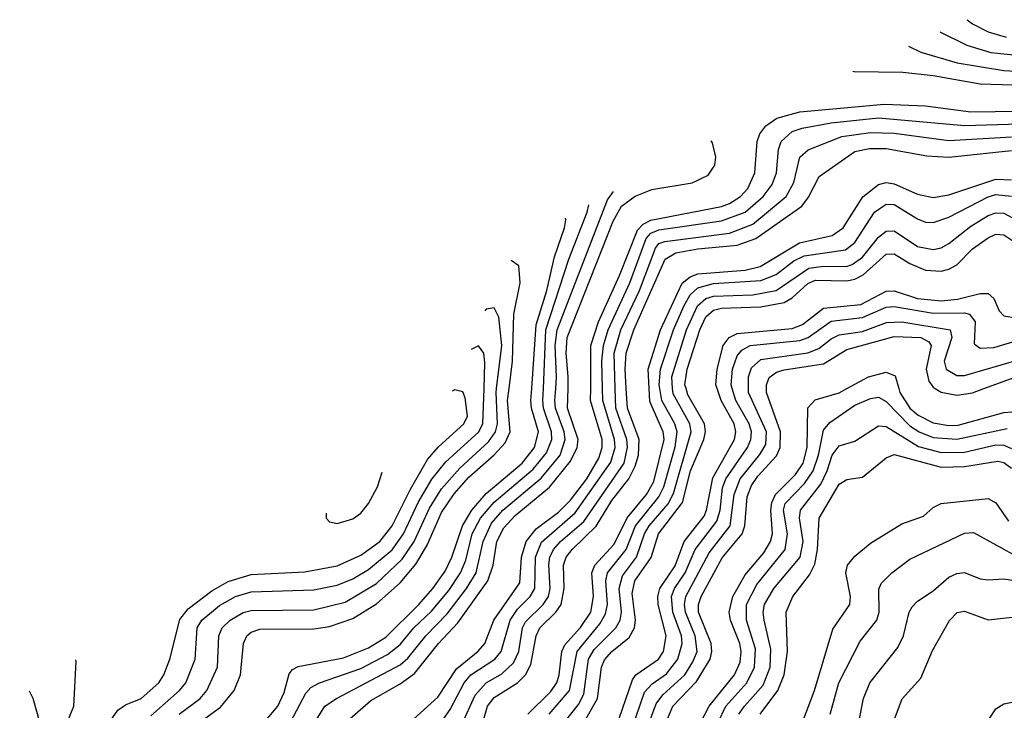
# Model space of a CAD drawing. Header units: inches. Extents: x 990535 to 1117859, y 769386 to 892122.
# Tile 263 of 656: x 1020000 to 1022511, y 879180 to 880941. Entities that reach past the tile are written whole.
import ezdxf

# ---------------------------------------------------------------- set-up
doc = ezdxf.new("R2010")
doc.units = ezdxf.units.IN
doc.header["$MEASUREMENT"] = 0
doc.layers.add('B0827', color=7, linetype='Continuous')
doc.layers.add('B0828', color=7, linetype='Continuous')

msp = doc.modelspace()

# ---------------------------------------------------------------- linework, layer by layer
at = {"layer": 'B0827', "color": 5}
for points, elevation in [([(1020200.7, 879110), (1020250, 879180.4), (1020270, 879193.8), (1020310, 879210.1), (1020354.8, 879250), (1020367.8, 879270), (1020383.2, 879310), (1020408.7, 879411.3), (1020430, 879438.8), (1020490, 879484.3), (1020531.9, 879508.1), (1020590, 879525.7), (1020727.3, 879532.7), (1020810, 879548.3), (1020870, 879575.6), (1020918.6, 879610), (1020950.2, 879649.8), (1020996.4, 879743.6), (1021040.4, 879819.6), (1021068.2, 879851.8), (1021132.6, 879910), (1021141.8, 879930), (1021136.2, 879976.2), (1021130, 879991.4), (1021110, 879997), (1021103.3, 879993.9)], 4280), ([(1020334.6, 879165.4), (1020407.8, 879230), (1020423.5, 879250), (1020447.7, 879310), (1020452.6, 879390), (1020464.8, 879410), (1020510, 879446.8), (1020550, 879470.3), (1020590, 879482), (1020750, 879486.8), (1020810, 879498.8), (1020850, 879515.3), (1020890, 879538.7), (1020950, 879589.3), (1020978.7, 879630), (1021016.3, 879710), (1021051, 879769), (1021087.1, 879812.9), (1021170, 879889.3), (1021181.5, 879910), (1021184.5, 880000)], 4260), ([(1020406.9, 879170), (1020459.9, 879210), (1020477.3, 879230), (1020504.1, 879290), (1020508.1, 879370), (1020516.8, 879390), (1020536.9, 879410), (1020570, 879428.8), (1020590, 879434.2), (1020750, 879435.9), (1020830, 879455.4), (1020910, 879502.7), (1020975.2, 879564.8), (1021006.3, 879610), (1021045.1, 879694.9), (1021075.9, 879744.1), (1021122.5, 879797.5), (1021195.4, 879864.6), (1021213.7, 879890), (1021218.9, 879910), (1021214.9, 879990), (1021216.1, 880000)], 4240), ([(1020432.4, 879130), (1020512.5, 879187.5), (1020546.7, 879230), (1020563, 879270), (1020570.7, 879350), (1020579, 879370), (1020590, 879379), (1020612.9, 879387.1), (1020750, 879387.5), (1020790, 879393.9), (1020850, 879414), (1020910, 879451.6), (1020970, 879504.6), (1021010, 879552.5), (1021039.3, 879600.7), (1021076.2, 879683.8), (1021108.1, 879731.9), (1021145.4, 879774.6), (1021210, 879831.2), (1021238, 879862), (1021251.2, 879890), (1021244.4, 879970), (1021248.2, 880000)], 4220), ([(1020626.8, 879153.2), (1020658.1, 879190), (1020674.8, 879225.2), (1020687.3, 879272.7), (1020696, 879284), (1020710, 879291.7), (1020826.2, 879313.8), (1020890, 879339.3), (1020933.7, 879366.3), (1021018.1, 879450), (1021053.9, 879490), (1021085.4, 879534.6), (1021102.2, 879570), (1021129, 879650), (1021152.9, 879690), (1021190, 879732.5), (1021281.5, 879810), (1021313.1, 879850), (1021322.9, 879890), (1021305, 879950), (1021304, 879970), (1021306.1, 880000)], 4180), ([(1020690.8, 879150), (1020730, 879223.4), (1020742.4, 879237.6), (1020764.9, 879250), (1020870, 879286.4), (1020938.2, 879321.8), (1020970, 879347.4), (1021005.6, 879390), (1021050, 879432.8), (1021094.6, 879485.4), (1021124, 879530), (1021137.7, 879562.3), (1021154.2, 879630), (1021175.1, 879670), (1021209.8, 879710.2), (1021310, 879795), (1021343.9, 879836.1), (1021357.3, 879870), (1021356.7, 879890), (1021336.1, 879950), (1021334.4, 879970), (1021335.7, 880000)], 4160), ([(1020740.8, 879130), (1020778.2, 879190), (1020808, 879210), (1020970, 879295.6), (1020990, 879312.6), (1021035.6, 879370), (1021090, 879425.6), (1021139.5, 879490), (1021164.1, 879530), (1021182, 879610), (1021203.4, 879656.6), (1021232.2, 879690), (1021330, 879771.8), (1021378.6, 879830), (1021391.6, 879870), (1021388.7, 879890), (1021366.8, 879950), (1021365.2, 879970), (1021367.4, 880000)], 4140), ([(1020841.8, 879158.2), (1020895.4, 879204.6), (1020970, 879246.9), (1021006.7, 879273.3), (1021068.2, 879350), (1021117.2, 879402.8), (1021193.8, 879510), (1021207.8, 879550), (1021217, 879610), (1021234.8, 879645.2), (1021263.3, 879676.7), (1021351, 879749), (1021405.2, 879814.8), (1021421.8, 879850), (1021424.1, 879870), (1021397.6, 879950), (1021398.6, 880000)], 4120), ([(1020995.6, 879150), (1021066.7, 879213.3), (1021114.3, 879285.7), (1021169.5, 879330.5), (1021186.5, 879350), (1021208.9, 879410), (1021275.4, 879504.6), (1021280, 879570), (1021291.9, 879610), (1021317.6, 879642.4), (1021374.6, 879685.4), (1021404.8, 879715.2), (1021446.1, 879770), (1021477.3, 879822.7), (1021485.9, 879850), (1021485.8, 879870), (1021456.2, 879970), (1021456.3, 880000)], 4080), ([(1021033.2, 879090), (1021098, 879182), (1021133.4, 879250), (1021150.9, 879270), (1021211.5, 879310), (1021228.2, 879330), (1021250.8, 879410), (1021270, 879437.9), (1021302.3, 879470), (1021313.9, 879490), (1021315.4, 879570), (1021331.2, 879608.8), (1021417.1, 879682.9), (1021507.8, 879812.2), (1021518.4, 879850), (1021516.8, 879870), (1021487.2, 879970), (1021486.3, 880000)], 4060), ([(1021112.8, 879110), (1021161.5, 879218.5), (1021190, 879249.5), (1021230, 879273.1), (1021259.2, 879300.8), (1021273.4, 879330), (1021282.3, 879390), (1021290, 879405.7), (1021334.9, 879450), (1021348.5, 879470), (1021352.9, 879490), (1021349.6, 879550.4), (1021352.4, 879570), (1021361.6, 879590), (1021379, 879610), (1021439.2, 879660.8), (1021541.5, 879810), (1021550.3, 879850.3), (1021548.4, 879870), (1021520.6, 879950), (1021518.9, 880000)], 4040), ([(1021170.5, 879110), (1021193.3, 879190), (1021210, 879212.2), (1021269.8, 879250.2), (1021289.8, 879270.2), (1021303.7, 879296.3), (1021317.4, 879370), (1021326.5, 879390), (1021367.8, 879430), (1021381.1, 879450), (1021389.1, 879490), (1021386.7, 879550), (1021393.9, 879570), (1021408.7, 879590), (1021470, 879649.3), (1021510, 879714.9), (1021553.9, 879770), (1021570, 879801.9), (1021578.3, 879830), (1021580.1, 879870), (1021550.3, 879950), (1021547.1, 880000)], 4020), ([(1021295.7, 879170), (1021353.5, 879226.5), (1021370, 879250), (1021376.3, 879270), (1021382.9, 879330), (1021390, 879346.6), (1021430, 879390.8), (1021456.3, 879430), (1021463.1, 879470), (1021459.1, 879530), (1021467, 879550), (1021516.6, 879603.4), (1021549.1, 879670.9), (1021598.7, 879730), (1021617.1, 879762.9), (1021643.8, 879870), (1021641.3, 879890), (1021606.8, 879966.8), (1021605.3, 880000)], 3980), ([(1021350.5, 879170), (1021402, 879230), (1021422, 879330), (1021479.6, 879400.4), (1021494.3, 879425.7), (1021499.2, 879450), (1021494.8, 879510), (1021499, 879530), (1021546.6, 879590), (1021570.6, 879650), (1021630, 879723.9), (1021643.2, 879750), (1021671.6, 879851.6), (1021676.6, 879890), (1021670.7, 879910), (1021637.4, 879970), (1021632.5, 880000)], 3960), ([(1021389.2, 879150), (1021425, 879195), (1021438.9, 879221.1), (1021451.1, 879310), (1021465.5, 879334.5), (1021520.3, 879390), (1021531.6, 879410), (1021534.8, 879430), (1021529.3, 879490), (1021537.1, 879522.9), (1021573, 879570), (1021593.8, 879630), (1021605.8, 879650), (1021653.8, 879706.2), (1021667.8, 879732.2), (1021712.7, 879890), (1021709.4, 879910), (1021666.3, 879986.3), (1021665.2, 880000)], 3940), ([(1021436.1, 879143.9), (1021474, 879210), (1021484, 879290), (1021491.4, 879308.6), (1021510, 879330), (1021554.3, 879365.7), (1021567.8, 879390), (1021570.7, 879410), (1021562.4, 879477.6), (1021568.8, 879510), (1021610.3, 879569.7), (1021629.6, 879630), (1021690.7, 879709.3), (1021710.6, 879790), (1021745.2, 879870), (1021749.2, 879890), (1021747, 879910), (1021704.3, 879984.3), (1021699.7, 880000)], 3920), ([(1021511.8, 879110), (1021562.8, 879257.2), (1021571.7, 879270), (1021629.3, 879310), (1021642.1, 879330), (1021649.1, 879370), (1021628.7, 879450), (1021627.6, 879470), (1021632.9, 879490), (1021672, 879548), (1021694.4, 879610), (1021745.4, 879674.6), (1021752.1, 879690), (1021767.5, 879772.5), (1021822.9, 879870), (1021826.3, 879890), (1021822.3, 879910), (1021788.9, 879970), (1021779, 880000)], 3880), ([(1021553.4, 879110), (1021593.9, 879226.1), (1021612.8, 879247.2), (1021650, 879272.9), (1021679, 879310), (1021690, 879350), (1021687.7, 879370), (1021665.5, 879430), (1021662.2, 879470), (1021670.2, 879490), (1021697.5, 879530), (1021722.4, 879590), (1021777.7, 879662.3), (1021786.3, 879690), (1021792.6, 879747.4), (1021801, 879770), (1021856, 879850), (1021865.1, 879870), (1021866.2, 879890), (1021860.6, 879910), (1021826.3, 879970), (1021817.5, 880000)], 3860), ([(1021599, 879130), (1021623.7, 879196.3), (1021640.7, 879219.3), (1021696.1, 879270), (1021717, 879303), (1021727.8, 879330), (1021722.8, 879370), (1021698.3, 879430), (1021695.6, 879450), (1021699.3, 879470), (1021758.3, 879581.7), (1021811.9, 879650), (1021822.3, 879730), (1021837.7, 879770), (1021888.1, 879831.9), (1021902.8, 879857.2), (1021904.4, 879890), (1021859, 879990), (1021859, 880000)], 3840), ([(1021648.6, 879150), (1021666, 879190), (1021726.6, 879253.4), (1021761, 879310), (1021765.7, 879330), (1021763.6, 879350), (1021731.4, 879430), (1021731.3, 879450), (1021737.7, 879470), (1021791.7, 879568.3), (1021842.7, 879630), (1021849.6, 879650.4), (1021855.5, 879724.5), (1021866.7, 879753.3), (1021882.8, 879777.2), (1021930, 879828.3), (1021940, 879850), (1021940.1, 879890), (1021904.5, 879990), (1021904.7, 880000)], 3820), ([(1021737.1, 879150), (1021758.3, 879190), (1021823.1, 879270), (1021837.4, 879302.6), (1021840.4, 879330), (1021837, 879350), (1021813.2, 879410), (1021809.5, 879430), (1021818.8, 879470), (1021850, 879524.8), (1021898.3, 879581.7), (1021915.2, 879610), (1021920.1, 879630), (1021915.9, 879690), (1021918.4, 879710), (1021927.9, 879730), (1021979.1, 879780.9), (1021998.1, 879810), (1022008.5, 879850), (1022010, 879950.9), (1022028.9, 879971.1), (1022090, 879989.6), (1022109.3, 880000)], 3780), ([(1022241.9, 880000), (1022244.7, 879990), (1022270.3, 879950.3), (1022291.9, 879931.9), (1022330, 879913), (1022370, 879905.6), (1022393.4, 879906.6), (1022510, 879939.3), (1022530, 879941.1), (1022550, 879937.1), (1022610, 879907), (1022630, 879903.2), (1022670, 879912.1), (1022750.5, 879969.5), (1022787.1, 880000)], 3780), ([(1022335.2, 880000), (1022350, 879990.6), (1022390, 879983.2), (1022430, 879989.2), (1022459.1, 880000)], 3820), ([(1021781.5, 879150), (1021801.2, 879190), (1021854.7, 879250), (1021874.1, 879290), (1021876.4, 879336.4), (1021854, 879410), (1021853.4, 879450), (1021879.8, 879500.2), (1021952.1, 879590), (1021958.4, 879630), (1021947.7, 879690), (1021952.5, 879707.5), (1022002.1, 879757.9), (1022023.7, 879790), (1022037.1, 879830), (1022050, 879893.9), (1022066, 879914), (1022130, 879957.6), (1022170, 879975.2), (1022190, 879977.8), (1022210, 879967.4), (1022270, 879905.5), (1022293.9, 879890), (1022330, 879875.7), (1022390, 879871.3), (1022518.3, 879898.3)], 3760), ([(1021834.2, 879170), (1021848.4, 879190), (1021896.5, 879243.5), (1021914, 879290), (1021916.1, 879336.1), (1021898.8, 879410), (1021896.1, 879430), (1021899.9, 879450), (1021923.8, 879490), (1021990.4, 879570), (1021998.5, 879610), (1021988.9, 879670), (1021991.1, 879690), (1022043.3, 879756.7), (1022059.7, 879790), (1022072.2, 879830), (1022090, 879854.3), (1022130, 879865.7), (1022190, 879904.8), (1022210, 879903.5), (1022292.3, 879852.3), (1022350, 879836.8), (1022410, 879838), (1022490, 879856.3), (1022510, 879856), (1022530, 879847.5)], 3740), ([(1021888.3, 879170), (1021933.6, 879230), (1021950, 879270), (1021958.3, 879330), (1021955, 879430), (1021971.9, 879470), (1022014.6, 879525.4), (1022027.7, 879552.3), (1022035, 879590), (1022039.4, 879670), (1022090, 879756.3), (1022110, 879768.4), (1022150, 879774.4), (1022210, 879823.8), (1022230, 879832.4), (1022350, 879800), (1022410, 879801.7), (1022495.2, 879815.2), (1022510, 879811.2), (1022530, 879797.5)], 3720), ([(1020781.7, 879682.1), (1020781.4, 879670), (1020790, 879660.2), (1020810, 879656.1), (1020850, 879667.8), (1020870, 879682.4), (1020890, 879706.8), (1020912.5, 879750), (1020924.2, 879787)], 4320), ([(1021996.8, 879150), (1022027.3, 879230), (1022073.7, 879386.3), (1022116.9, 879450), (1022118.6, 879470), (1022107.4, 879530), (1022111.7, 879550), (1022130, 879572.8), (1022170, 879606), (1022250, 879654.9), (1022305.1, 879674.9), (1022330, 879696.8), (1022350, 879707.2), (1022470, 879719.7), (1022490, 879709), (1022522, 879662)], 3680), ([(1022067.3, 879170), (1022089.6, 879250), (1022143.9, 879356.1), (1022186.5, 879410), (1022191.7, 879430), (1022191.3, 879488.7), (1022197.3, 879502.7), (1022224.1, 879530), (1022270, 879565.2), (1022410, 879631.6), (1022433.1, 879633.1), (1022550, 879568.2)], 3660), ([(1022139.9, 879150), (1022152.5, 879210), (1022168.2, 879250), (1022240, 879340), (1022254.2, 879370), (1022269, 879430), (1022276.7, 879443.3), (1022290, 879458.4), (1022330, 879484.8), (1022370, 879519.1), (1022390, 879528.7), (1022410, 879531), (1022450, 879515.3), (1022470, 879512.3), (1022510, 879514.6), (1022630, 879496.7)], 3640), ([(1022221.2, 879130), (1022250.7, 879209.3), (1022298.2, 879261.8), (1022328, 879332), (1022371.5, 879408.5), (1022390.8, 879429.2), (1022410, 879432.5), (1022470, 879410.6), (1022570, 879421.7)], 3620), ([(1020000, 878201), (1020010, 878203.9), (1020030, 878222.1), (1020042.8, 878250), (1020052, 878310), (1020033.2, 878390), (1020008.1, 878450), (1020005.5, 878470), (1020010.3, 878490), (1020051.1, 878548.9), (1020084, 878630), (1020139.9, 878710), (1020151.4, 878730), (1020155.2, 878750), (1020146.2, 878790), (1020136, 878810), (1020063, 878890), (1020049.9, 878910), (1020047.4, 878930), (1020077.4, 879010), (1020097.6, 879090), (1020137.9, 879190), (1020144.1, 879304.1), (1020143.5, 879308.5)], 4320), ([(1020000, 878955.9), (1020008.4, 878970), (1020025.6, 879010), (1020048.7, 879110), (1020051.7, 879150), (1020034.5, 879210), (1020024.6, 879228.7)], 4340), ([(1022445, 879115), (1022490, 879183.6), (1022510, 879196), (1022570, 879208.2)], 3580)]:
    msp.add_lwpolyline(points, dxfattribs=dict(at, elevation=elevation))
at = {"layer": 'B0828', "color": 5}
for points, elevation in [([(1022416.4, 880940.6), (1022430.3, 880930.3), (1022470, 880910), (1022516.2, 880896.2)], 4180), ([(1022347.7, 880909.5), (1022348.6, 880908.6), (1022415.8, 880875.8), (1022477.3, 880857.3), (1022710, 880833.5)], 4160), ([(1022266.6, 880872.7), (1022298.1, 880858.1), (1022391, 880831), (1022510, 880811.4), (1022750, 880797.7)], 4140), ([(1022125.1, 880809.4), (1022128.7, 880808.7), (1022252.9, 880807), (1022330, 880798.6), (1022450, 880777), (1022590, 880773)], 4120), ([(1021456.3, 880000), (1021457, 880110), (1021476.1, 880170), (1021530, 880288.1), (1021575.9, 880404.1), (1021590, 880419.5), (1021610, 880429.6), (1021790, 880464.6), (1021810, 880471.6), (1021838.8, 880490), (1021856.8, 880510), (1021874.9, 880550), (1021881.3, 880630), (1021887.8, 880650), (1021903, 880670), (1021930.7, 880689.3), (1021990, 880705.8), (1022205.2, 880725.2), (1022310, 880721.1), (1022425.9, 880705.9), (1022550, 880707.3)], 4080), ([(1021486.3, 880000), (1021484.4, 880070), (1021488.6, 880110), (1021500.5, 880150), (1021555.9, 880270), (1021597.5, 880382.5), (1021610, 880396.6), (1021630, 880405.1), (1021790, 880427.4), (1021850.3, 880450), (1021895.9, 880490), (1021919.2, 880520.8), (1021929.9, 880550), (1021935.2, 880610), (1021941.9, 880630), (1021970, 880655.3), (1021995.7, 880664.3), (1022070, 880678), (1022190, 880690), (1022410, 880670.8), (1022550, 880674.8)], 4060), ([(1021518.9, 880000), (1021515.9, 880090), (1021533, 880150), (1021580.5, 880250), (1021622, 880358), (1021630.3, 880369.7), (1021645.2, 880374.8), (1021810, 880396.1), (1021870, 880419.2), (1021954.6, 880490), (1021974.4, 880525.6), (1021989.9, 880590), (1022011, 880609), (1022096.9, 880643.1), (1022170, 880653.4), (1022230, 880651.6), (1022370, 880632.8), (1022530, 880641.6)], 4040), ([(1021398.6, 880000), (1021399.2, 880030), (1021393.9, 880090), (1021396.7, 880130), (1021513.5, 880426.5), (1021535.2, 880464.8), (1021570, 880490.8), (1021612.1, 880507.9), (1021715, 880525), (1021756.1, 880543.9), (1021773.2, 880570), (1021775.2, 880590), (1021766.8, 880626.8), (1021763.7, 880631.8)], 4120), ([(1021547.1, 880000), (1021544, 880050), (1021546.8, 880090), (1021566.7, 880150), (1021646.5, 880330), (1021673.6, 880346.4), (1021730, 880356.3), (1021830, 880365.4), (1021877.3, 880382.7), (1021994.7, 880465.3), (1022012, 880488), (1022039.3, 880540.7), (1022130, 880604.5), (1022167.8, 880612.2), (1022210, 880612.5), (1022313.7, 880593.7), (1022370, 880590.5), (1022530, 880607.2)], 4020), ([(1021605.3, 880000), (1021603.1, 880050), (1021634, 880150), (1021690, 880269.2), (1021710, 880285.4), (1021730, 880293), (1021850, 880302.4), (1021888.6, 880311.4), (1021988.7, 880371.4), (1022072.2, 880390), (1022099.9, 880410), (1022150.7, 880489.3), (1022190, 880520.7), (1022210, 880525.2), (1022230, 880522.3), (1022290, 880495.5), (1022330, 880487), (1022370, 880494.1), (1022490, 880533.7), (1022530, 880532.6)], 3980), ([(1021367.4, 880000), (1021369.5, 880030), (1021365.4, 880110), (1021370.7, 880150), (1021499, 880481), (1021514.6, 880502.4)], 4140), ([(1021632.5, 880000), (1021630.9, 880010), (1021634.1, 880050), (1021667.3, 880150), (1021694.1, 880210), (1021710, 880239.2), (1021730, 880256.8), (1021770, 880267.8), (1021890, 880275.5), (1021929.2, 880290.8), (1021974.6, 880325.4), (1022001.2, 880338.8), (1022106, 880354), (1022130, 880372.6), (1022180.4, 880450), (1022210, 880470.3), (1022230, 880469.4), (1022290, 880432.8), (1022310, 880424.6), (1022330, 880423.2), (1022370, 880436.9), (1022470, 880488.9), (1022490, 880494.9), (1022530, 880490.5)], 3960), ([(1021335.7, 880000), (1021342.3, 880150), (1021400.7, 880330), (1021447.2, 880450), (1021451.4, 880468.4)], 4160), ([(1021665.2, 880000), (1021662.9, 880030), (1021700.5, 880150), (1021728.8, 880211.2), (1021750, 880229.8), (1021770, 880235.6), (1021870, 880239.4), (1021929.7, 880250.3), (1022012.7, 880307.3), (1022050, 880312.4), (1022108.7, 880311.3), (1022123.6, 880316.4), (1022150, 880335.1), (1022190, 880386.2), (1022210, 880401.4), (1022230, 880402.4), (1022290, 880362.2), (1022330, 880354.6), (1022350, 880359.2), (1022370, 880370.4), (1022425.8, 880414.2), (1022470, 880441.2), (1022490, 880448.2), (1022510, 880447.6), (1022650, 880371.7)], 3940), ([(1021306.1, 880000), (1021317.7, 880162.3), (1021344.1, 880250), (1021363.7, 880336.3), (1021389.4, 880410), (1021393.1, 880430), (1021392.4, 880434.8)], 4180), ([(1021699.7, 880000), (1021696.8, 880010), (1021702.3, 880050), (1021734.7, 880150), (1021750, 880183.3), (1021770, 880200.2), (1021790, 880204.9), (1021890, 880208.9), (1021950, 880219.9), (1021970, 880231.2), (1022010, 880268.1), (1022030, 880276.8), (1022110, 880274.8), (1022130, 880278.9), (1022151.6, 880290), (1022210, 880342.7), (1022230, 880343.8), (1022270, 880318.8), (1022310, 880302.3), (1022350, 880299.7), (1022370, 880304.3), (1022390, 880315.5), (1022430, 880356.1), (1022470, 880384.8), (1022490, 880394), (1022510, 880391.7), (1022543.3, 880370)], 3920), ([(1021248.2, 880000), (1021257.1, 880070), (1021260.5, 880190), (1021276.8, 880270), (1021272.9, 880312.9), (1021253.9, 880327)], 4220), ([(1021779, 880000), (1021775.7, 880010), (1021778.7, 880050), (1021794.2, 880110), (1021809.4, 880130.6), (1021830, 880140.3), (1021970, 880153.3), (1021996.6, 880163.4), (1022050, 880204.9), (1022145.4, 880214.6), (1022210, 880248.4), (1022230, 880249.6), (1022290, 880229.5), (1022350, 880223.6), (1022391.9, 880228.1), (1022450, 880242.7), (1022470, 880242.2), (1022484.2, 880230), (1022498.2, 880198.2), (1022510, 880185.4), (1022590, 880172)], 3880), ([(1021817.5, 880000), (1021814.6, 880010), (1021818, 880050), (1021830, 880083.4), (1021842, 880098), (1021863.4, 880110), (1021990, 880122.5), (1022011.3, 880130), (1022070, 880172), (1022150, 880181), (1022210, 880207.9), (1022230, 880209.5), (1022330, 880192), (1022410, 880193.5), (1022422.6, 880190), (1022436.6, 880170), (1022434.1, 880114.1), (1022450, 880103.4), (1022484.8, 880104.8), (1022550, 880124.2)], 3860), ([(1021216.1, 880000), (1021229.4, 880110), (1021221.8, 880181.8), (1021210, 880206.2), (1021190, 880202.2), (1021186, 880198.4)], 4240), ([(1021859, 880000), (1021859, 880030), (1021866.8, 880053.2), (1021890, 880074.2), (1022010, 880091), (1022038.1, 880101.9), (1022070, 880127.2), (1022090, 880137.1), (1022150, 880145.4), (1022211.2, 880168.8), (1022250, 880169.9), (1022372.8, 880150), (1022377.1, 880130), (1022357.7, 880070), (1022363, 880050), (1022390, 880033.2), (1022410, 880033.2), (1022550, 880074.6)], 3840), ([(1022459.1, 880000), (1022530, 880026.2), (1022566, 880026), (1022630, 880011.1), (1022670, 880020.8), (1022750, 880061.6), (1022777.2, 880082.8), (1022830, 880136.2), (1022850, 880142.3), (1022890, 880128.6), (1022950, 880095.9), (1022970, 880089.6), (1022990, 880089.4), (1023030, 880104), (1023130, 880159), (1023170.9, 880170.9), (1023184.6, 880164.6), (1023193.7, 880153.7), (1023226.1, 880066.1), (1023253.6, 880013.6), (1023262.8, 880000)], 3820), ([(1021184.5, 880000), (1021186.7, 880066.7), (1021183.6, 880090), (1021170, 880109.2), (1021151.7, 880099.7)], 4260), ([(1021904.7, 880000), (1021904.8, 880010), (1021911.7, 880028.3), (1021930, 880041.8), (1021950, 880048.1), (1022050, 880063.6), (1022110, 880100), (1022230, 880133), (1022298, 880130), (1022318.9, 880118.9), (1022324.4, 880110), (1022311.7, 880050), (1022318.8, 880018.8), (1022330, 880003.3), (1022335.2, 880000)], 3820), ([(1022109.3, 880000), (1022164.9, 880030), (1022210, 880041.7), (1022233, 880033), (1022241.9, 880000)], 3780)]:
    msp.add_lwpolyline(points, dxfattribs=dict(at, elevation=elevation))

doc.saveas('drawing.dxf')
